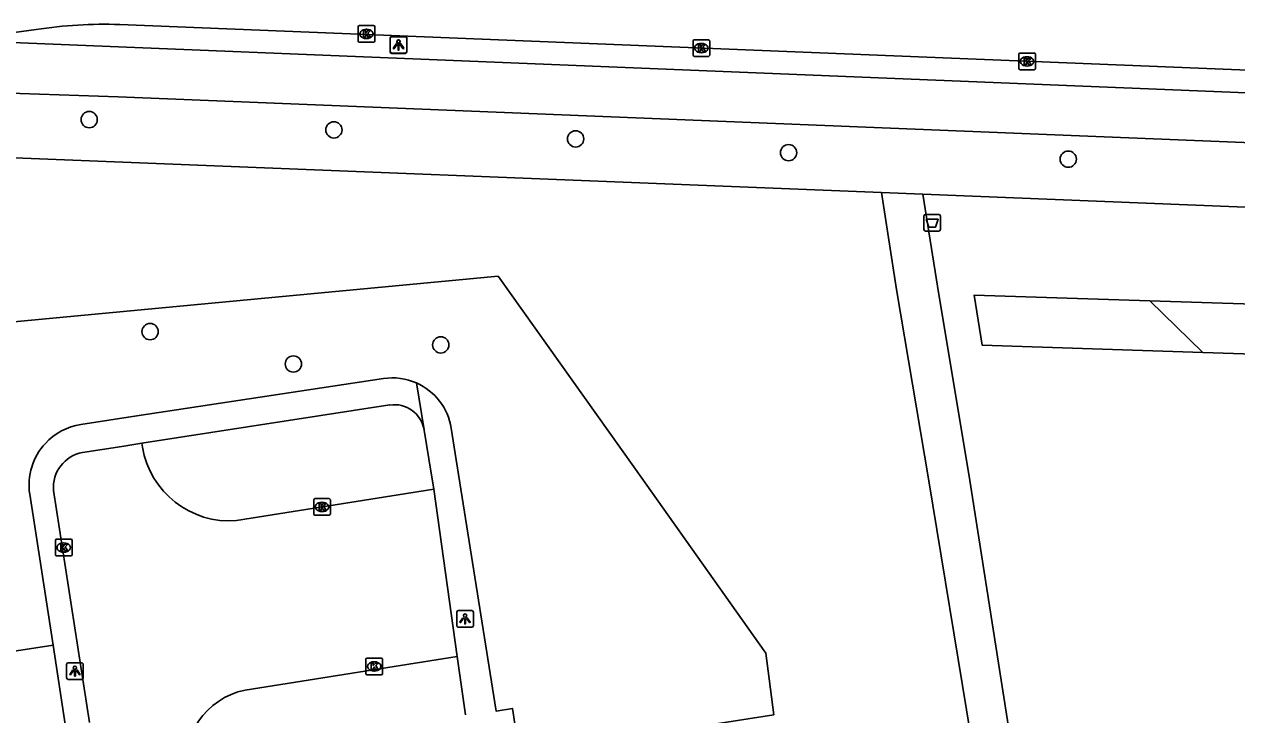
# Model space of a CAD drawing. Extents: x 160077 to 160945, y 386481 to 387498.
# Drawn here: x 160547.5 to 160620.3, y 387453.8 to 387495.3 of the extents above; entities that cross this region are included whole.
import ezdxf

# ---------------------------------------------------------------- set-up
doc = ezdxf.new("R2010")
doc.units = 0
for name, color, linetype in [('IMGEO_Afvalbak', 7, 'Continuous'), ('IMGEO_Boom', 7, 'Continuous'), ('IMGEO_Fietspad_open', 7, 'Continuous'), ('IMGEO_Groenvoorziening', 7, 'Continuous'), ('IMGEO_Kolk', 7, 'Continuous'), ('IMGEO_Lichtpunt', 7, 'Continuous'), ('IMGEO_Rijbaan_lokaal_open', 7, 'Continuous'), ('IMGEO_Voetpad_open', 7, 'Continuous')]:
    doc.layers.add(name, color=color, linetype=linetype)

msp = doc.modelspace()

# ---------------------------------------------------------------- linework, layer by layer
at = {"layer": 'IMGEO_Afvalbak'}
for p, q in [((160601.616, 387483.846), (160602.406, 387483.846)), ((160602.406, 387483.846), (160601.616, 387483.846)), ((160601.516, 387482.946), (160601.516, 387483.746)), ((160601.516, 387483.746), (160601.516, 387482.946)), ((160602.506, 387483.746), (160602.506, 387482.946)), ((160602.506, 387482.946), (160602.506, 387483.746)), ((160602.406, 387482.846), (160601.616, 387482.846)), ((160601.616, 387482.846), (160602.406, 387482.846))]:
    msp.add_line(p, q, dxfattribs=at)
msp.add_lwpolyline([(160601.659, 387483.56), (160602.363, 387483.56), (160602.214, 387483.09), (160601.808, 387483.09), (160601.659, 387483.56)], dxfattribs=at)
for centre, start, end in [((160601.616, 387483.746), 90, 180), ((160601.616, 387483.746), 90, 180), ((160602.406, 387483.746), 0, 90), ((160602.406, 387483.746), 360, 90), ((160601.616, 387482.946), 180, 270), ((160601.616, 387482.946), 180, 270), ((160602.406, 387482.946), 270, 0), ((160602.406, 387482.946), 270, 0)]:
    msp.add_arc(centre, 0.1, start, end, dxfattribs=at)
at = {"layer": 'IMGEO_Boom'}
for centre in [(160551.389, 387489.538), (160566.084, 387488.922), (160580.601, 387488.383), (160593.388, 387487.554), (160610.182, 387487.164), (160555.049, 387476.82), (160572.504, 387476.022), (160563.65, 387474.875)]:
    msp.add_circle(centre, 0.489, dxfattribs=at)
at = {"layer": 'IMGEO_Fietspad_open'}
for points in [[(160749.508, 387485.986), (160748.026, 387485.96), (160545.762, 387494.213), (160533.86, 387492.67)], [(160535.052, 387490.507), (160546.015, 387491.152), (160553.125, 387490.911), (160747.535, 387483.022), (160748.691, 387482.994)]]:
    msp.add_lwpolyline(points, dxfattribs=at)
at = {"layer": 'IMGEO_Groenvoorziening'}
for points in [[(160525.051, 387462.081), (160541.077, 387464.558), (160541.983, 387470.387), (160543.017, 387477.036), (160575.946, 387480.154), (160584.088, 387468.697), (160592.027, 387457.524), (160592.503, 387453.837), (160577.226, 387451.446)], [(160618.267, 387475.567), (160605.017, 387475.996), (160604.543, 387479.013), (160615.073, 387478.672)], [(160615.073, 387478.672), (160634.441, 387478.046)], [(160618.267, 387475.567), (160615.073, 387478.672)], [(160634.149, 387475.054), (160618.267, 387475.567)], [(160549.221, 387457.999), (160526.245, 387454.473)]]:
    msp.add_lwpolyline(points, dxfattribs=at)
at = {"layer": 'IMGEO_Kolk'}
for p, q in [((160567.54, 387494.253), (160567.54, 387495.105)), ((160567.615, 387495.179), (160568.467, 387495.179)), ((160568.028, 387494.959), (160568.053, 387494.959)), ((160568.541, 387495.105), (160568.541, 387494.253)), ((160568.467, 387494.179), (160567.615, 387494.179)), ((160568.051, 387494.399), (160568.026, 387494.399)), ((160587.65, 387493.406), (160587.65, 387494.258)), ((160587.725, 387494.332), (160588.577, 387494.332)), ((160588.138, 387494.112), (160588.163, 387494.112)), ((160588.651, 387494.258), (160588.651, 387493.406)), ((160588.577, 387493.332), (160587.725, 387493.332)), ((160588.161, 387493.552), (160588.136, 387493.552)), ((160607.21, 387492.607), (160607.21, 387493.459)), ((160607.285, 387493.533), (160608.137, 387493.533)), ((160607.698, 387493.313), (160607.723, 387493.313)), ((160608.211, 387493.459), (160608.211, 387492.607)), ((160607.721, 387492.753), (160607.696, 387492.753)), ((160608.137, 387492.533), (160607.285, 387492.533)), ((160564.87, 387465.872), (160564.87, 387466.724)), ((160564.945, 387466.798), (160565.797, 387466.798)), ((160565.358, 387466.578), (160565.383, 387466.578)), ((160565.871, 387466.724), (160565.871, 387465.872)), ((160565.797, 387465.798), (160564.945, 387465.798)), ((160565.381, 387466.018), (160565.356, 387466.018)), ((160549.359, 387463.436), (160549.359, 387464.288)), ((160549.434, 387464.362), (160550.286, 387464.362)), ((160550.36, 387464.288), (160550.36, 387463.436)), ((160549.87, 387463.582), (160549.845, 387463.582)), ((160549.847, 387464.142), (160549.872, 387464.142)), ((160550.286, 387463.362), (160549.434, 387463.362)), ((160568.004, 387456.307), (160568.004, 387457.159)), ((160568.079, 387457.233), (160568.931, 387457.233)), ((160568.492, 387457.013), (160568.517, 387457.013)), ((160569.005, 387457.159), (160569.005, 387456.307)), ((160568.931, 387456.233), (160568.079, 387456.233)), ((160568.515, 387456.453), (160568.49, 387456.453))]:
    msp.add_line(p, q, dxfattribs=at)
for points in [[(160567.54, 387494.253), (160567.54, 387495.105)], [(160567.615, 387495.179), (160568.467, 387495.179)], [(160567.861, 387494.879), (160567.984, 387494.879), (160567.984, 387494.728), (160568.114, 387494.879), (160568.278, 387494.879), (160568.132, 387494.728), (160568.285, 387494.479), (160568.133, 387494.479), (160568.048, 387494.643), (160567.984, 387494.576), (160567.984, 387494.479), (160567.861, 387494.479), (160567.861, 387494.879)], [(160568.541, 387495.105), (160568.541, 387494.253)], [(160568.467, 387494.179), (160567.615, 387494.179)], [(160587.65, 387493.406), (160587.65, 387494.258)], [(160587.725, 387494.332), (160588.577, 387494.332)], [(160587.971, 387494.032), (160588.094, 387494.032), (160588.094, 387493.881), (160588.224, 387494.032), (160588.388, 387494.032), (160588.242, 387493.881), (160588.395, 387493.632), (160588.243, 387493.632), (160588.158, 387493.796), (160588.094, 387493.729), (160588.094, 387493.632), (160587.971, 387493.632), (160587.971, 387494.032)], [(160588.651, 387494.258), (160588.651, 387493.406)], [(160588.577, 387493.332), (160587.725, 387493.332)], [(160607.21, 387492.607), (160607.21, 387493.459)], [(160607.285, 387493.533), (160608.137, 387493.533)], [(160608.211, 387493.459), (160608.211, 387492.607)], [(160607.531, 387493.233), (160607.654, 387493.233), (160607.654, 387493.082), (160607.784, 387493.233), (160607.948, 387493.233), (160607.802, 387493.082), (160607.955, 387492.833), (160607.803, 387492.833), (160607.718, 387492.997), (160607.654, 387492.93), (160607.654, 387492.833), (160607.531, 387492.833), (160607.531, 387493.233)], [(160608.137, 387492.533), (160607.285, 387492.533)], [(160564.87, 387465.872), (160564.87, 387466.724)], [(160564.945, 387466.798), (160565.797, 387466.798)], [(160565.191, 387466.498), (160565.314, 387466.498), (160565.314, 387466.347), (160565.444, 387466.498), (160565.608, 387466.498), (160565.462, 387466.347), (160565.615, 387466.098), (160565.463, 387466.098), (160565.378, 387466.262), (160565.314, 387466.195), (160565.314, 387466.098), (160565.191, 387466.098), (160565.191, 387466.498)], [(160565.871, 387466.724), (160565.871, 387465.872)], [(160565.797, 387465.798), (160564.945, 387465.798)], [(160549.359, 387463.436), (160549.359, 387464.288)], [(160549.434, 387464.362), (160550.286, 387464.362)], [(160550.36, 387464.288), (160550.36, 387463.436)], [(160549.68, 387464.062), (160549.803, 387464.062), (160549.803, 387463.911), (160549.933, 387464.062), (160550.097, 387464.062), (160549.951, 387463.911), (160550.104, 387463.662), (160549.952, 387463.662), (160549.867, 387463.826), (160549.803, 387463.759), (160549.803, 387463.662), (160549.68, 387463.662), (160549.68, 387464.062)], [(160550.286, 387463.362), (160549.434, 387463.362)], [(160568.004, 387456.307), (160568.004, 387457.159)], [(160568.079, 387457.233), (160568.931, 387457.233)], [(160568.325, 387456.933), (160568.448, 387456.933), (160568.448, 387456.782), (160568.578, 387456.933), (160568.742, 387456.933), (160568.596, 387456.782), (160568.749, 387456.533), (160568.597, 387456.533), (160568.512, 387456.697), (160568.448, 387456.63), (160568.448, 387456.533), (160568.325, 387456.533), (160568.325, 387456.933)], [(160569.005, 387457.159), (160569.005, 387456.307)], [(160568.931, 387456.233), (160568.079, 387456.233)]]:
    msp.add_lwpolyline(points, dxfattribs=at)
for centre, start, end in [((160567.617, 387495.103), 91.55205, 178.44795), ((160567.617, 387495.103), 91.55205, 178.44795), ((160568.465, 387495.103), 1.55205, 88.44795), ((160568.465, 387495.103), 1.55205, 88.44795), ((160567.617, 387494.255), 181.55205, 268.44795), ((160567.617, 387494.255), 181.55205, 268.44795), ((160568.465, 387494.255), 271.55205, 358.44795), ((160568.465, 387494.255), 271.55205, 358.44795), ((160587.727, 387494.256), 91.55205, 178.44795), ((160587.727, 387494.256), 91.55205, 178.44795), ((160588.575, 387494.256), 1.55205, 88.44795), ((160588.575, 387494.256), 1.55205, 88.44795), ((160587.727, 387493.408), 181.55205, 268.44795), ((160587.727, 387493.408), 181.55205, 268.44795), ((160588.575, 387493.408), 271.55205, 358.44795), ((160588.575, 387493.408), 271.55205, 358.44795), ((160607.287, 387493.457), 91.55205, 178.44795), ((160607.287, 387493.457), 91.55205, 178.44795), ((160608.135, 387493.457), 1.55205, 88.44795), ((160608.135, 387493.457), 1.55205, 88.44795), ((160607.287, 387492.609), 181.55205, 268.44795), ((160607.287, 387492.609), 181.55205, 268.44795), ((160608.135, 387492.609), 271.55205, 358.44795), ((160608.135, 387492.609), 271.55205, 358.44795), ((160564.947, 387466.722), 91.55205, 178.44795), ((160564.947, 387466.722), 91.55205, 178.44795), ((160565.795, 387466.722), 1.55205, 88.44795), ((160565.795, 387466.722), 1.55205, 88.44795), ((160564.947, 387465.874), 181.55205, 268.44795), ((160564.947, 387465.874), 181.55205, 268.44795), ((160565.795, 387465.874), 271.55205, 358.44795), ((160565.795, 387465.874), 271.55205, 358.44795), ((160549.436, 387464.286), 91.55205, 178.44795), ((160549.436, 387464.286), 91.55205, 178.44795), ((160550.284, 387464.286), 1.55205, 88.44795), ((160550.284, 387464.286), 1.55205, 88.44795), ((160549.436, 387463.438), 181.55205, 268.44795), ((160549.436, 387463.438), 181.55205, 268.44795), ((160550.284, 387463.438), 271.55205, 358.44795), ((160550.284, 387463.438), 271.55205, 358.44795), ((160568.081, 387457.157), 91.55205, 178.44795), ((160568.081, 387457.157), 91.55205, 178.44795), ((160568.929, 387457.157), 1.55205, 88.44795), ((160568.929, 387457.157), 1.55205, 88.44795), ((160568.081, 387456.309), 181.55205, 268.44795), ((160568.081, 387456.309), 181.55205, 268.44795), ((160568.929, 387456.309), 271.55205, 358.44795), ((160568.929, 387456.309), 271.55205, 358.44795)]:
    msp.add_arc(centre, 0.0765, start, end, dxfattribs=at)
for centre, major_axis, ratio, start_param, end_param in [((160568.027, 387494.679), (-0.387, 0.002), 0.722429, 4.712389, 7.853982), ((160568.052, 387494.679), (-0.39, 0.002), 0.717154, 1.570796, 4.712389), ((160588.137, 387493.832), (-0.387, 0.002), 0.722429, 4.712389, 7.853982), ((160588.162, 387493.832), (-0.39, 0.002), 0.717154, 1.570796, 4.712389), ((160607.697, 387493.033), (-0.387, 0.002), 0.722429, 4.712389, 7.853982), ((160607.722, 387493.033), (-0.39, 0.002), 0.717154, 1.570796, 4.712389), ((160565.357, 387466.298), (-0.387, 0.002), 0.722429, 4.712389, 7.853982), ((160565.382, 387466.298), (-0.39, 0.002), 0.717154, 1.570796, 4.712389), ((160549.846, 387463.862), (-0.387, 0.002), 0.722429, 4.712389, 7.853982), ((160549.871, 387463.862), (-0.39, 0.002), 0.717154, 1.570796, 4.712389), ((160568.491, 387456.733), (-0.387, 0.002), 0.722429, 4.712389, 7.853982), ((160568.516, 387456.733), (-0.39, 0.002), 0.717154, 1.570796, 4.712389)]:
    msp.add_ellipse(centre, major_axis=major_axis, ratio=ratio, start_param=start_param, end_param=end_param, dxfattribs=at)
at = {"layer": 'IMGEO_Lichtpunt'}
for p, q in [((160569.464, 387494.412), (160569.464, 387493.605)), ((160569.464, 387494.412), (160569.464, 387493.605)), ((160569.47, 387494.434), (160569.47, 387493.627)), ((160569.47, 387494.434), (160569.47, 387493.627)), ((160570.366, 387494.507), (160569.558, 387494.507)), ((160570.366, 387494.507), (160569.558, 387494.507)), ((160570.372, 387494.529), (160569.564, 387494.529)), ((160570.372, 387494.529), (160569.564, 387494.529)), ((160570.46, 387493.605), (160570.46, 387494.412)), ((160570.46, 387493.605), (160570.46, 387494.412)), ((160570.466, 387493.627), (160570.466, 387494.434)), ((160570.466, 387493.627), (160570.466, 387494.434)), ((160569.558, 387493.511), (160570.366, 387493.511)), ((160569.558, 387493.511), (160570.366, 387493.511)), ((160569.564, 387493.533), (160570.372, 387493.533)), ((160569.564, 387493.533), (160570.372, 387493.533)), ((160573.463, 387459.986), (160573.463, 387459.179)), ((160573.463, 387459.986), (160573.463, 387459.179)), ((160574.365, 387460.081), (160573.557, 387460.081)), ((160574.365, 387460.081), (160573.557, 387460.081)), ((160574.459, 387459.179), (160574.459, 387459.986)), ((160574.459, 387459.179), (160574.459, 387459.986)), ((160573.557, 387459.085), (160574.365, 387459.085)), ((160573.557, 387459.085), (160574.365, 387459.085)), ((160550.937, 387456.95), (160550.129, 387456.95)), ((160550.937, 387456.95), (160550.129, 387456.95)), ((160550.035, 387456.855), (160550.035, 387456.048)), ((160550.035, 387456.855), (160550.035, 387456.048)), ((160551.031, 387456.048), (160551.031, 387456.855)), ((160551.031, 387456.048), (160551.031, 387456.855)), ((160550.129, 387455.954), (160550.937, 387455.954)), ((160550.129, 387455.954), (160550.937, 387455.954))]:
    msp.add_line(p, q, dxfattribs=at)
for points in [[(160569.838, 387494.076), (160569.877, 387494.048), (160569.689, 387493.786), (160569.651, 387493.813), (160569.838, 387494.076)], [(160569.844, 387494.098), (160569.883, 387494.07), (160569.695, 387493.808), (160569.657, 387493.835), (160569.844, 387494.098)], [(160569.94, 387494.028), (160569.987, 387494.028), (160569.987, 387493.706), (160569.94, 387493.706), (160569.94, 387494.028)], [(160569.946, 387494.05), (160569.993, 387494.05), (160569.993, 387493.728), (160569.946, 387493.728), (160569.946, 387494.05)], [(160570.05, 387494.048), (160570.088, 387494.075), (160570.275, 387493.813), (160570.236, 387493.785), (160570.05, 387494.048)], [(160570.056, 387494.07), (160570.094, 387494.097), (160570.281, 387493.835), (160570.242, 387493.807), (160570.056, 387494.07)], [(160573.837, 387459.65), (160573.876, 387459.622), (160573.688, 387459.36), (160573.65, 387459.387), (160573.837, 387459.65)], [(160573.939, 387459.602), (160573.986, 387459.602), (160573.986, 387459.28), (160573.939, 387459.28), (160573.939, 387459.602)], [(160574.049, 387459.622), (160574.087, 387459.649), (160574.274, 387459.387), (160574.235, 387459.359), (160574.049, 387459.622)], [(160550.409, 387456.519), (160550.448, 387456.491), (160550.26, 387456.229), (160550.222, 387456.256), (160550.409, 387456.519)], [(160550.511, 387456.471), (160550.558, 387456.471), (160550.558, 387456.149), (160550.511, 387456.149), (160550.511, 387456.471)], [(160550.621, 387456.491), (160550.659, 387456.518), (160550.846, 387456.256), (160550.807, 387456.228), (160550.621, 387456.491)]]:
    msp.add_lwpolyline(points, dxfattribs=at)
for centre in [(160569.963, 387494.21), (160569.969, 387494.232), (160573.962, 387459.784), (160550.534, 387456.653)]:
    msp.add_circle(centre, 0.0994, dxfattribs=at)
for centre, start, end in [((160569.558, 387494.412), 90, 180), ((160569.558, 387494.412), 90, 180), ((160569.564, 387494.434), 90, 180), ((160569.564, 387494.434), 90, 180), ((160570.366, 387494.412), 0, 90), ((160570.366, 387494.412), 0, 90), ((160570.372, 387494.434), 0, 90), ((160570.372, 387494.434), 0, 90), ((160569.558, 387493.605), 180, 270), ((160569.558, 387493.605), 180, 270), ((160569.564, 387493.627), 180, 270), ((160569.564, 387493.627), 180, 270), ((160570.366, 387493.605), 270, 0), ((160570.366, 387493.605), 270, 360), ((160570.372, 387493.627), 270, 0), ((160570.372, 387493.627), 270, 360), ((160573.557, 387459.986), 90, 180), ((160573.557, 387459.986), 90, 180), ((160574.365, 387459.986), 0, 90), ((160574.365, 387459.986), 0, 90), ((160573.557, 387459.179), 180, 270), ((160573.557, 387459.179), 180, 270), ((160574.365, 387459.179), 270, 0), ((160574.365, 387459.179), 270, 360), ((160550.129, 387456.855), 90, 180), ((160550.129, 387456.855), 90, 180), ((160550.937, 387456.855), 0, 90), ((160550.937, 387456.855), 0, 90), ((160550.129, 387456.048), 180, 270), ((160550.129, 387456.048), 180, 270), ((160550.937, 387456.048), 270, 0), ((160550.937, 387456.048), 270, 360)]:
    msp.add_arc(centre, 0.0946, start, end, dxfattribs=at)
at = {"layer": 'IMGEO_Rijbaan_lokaal_open'}
for points in [[(160544.972, 387494.506), (160548.202, 387494.942)], [(160553.229, 387495.239), (160750.044, 387487.281), (160752.475, 387487.005)], [(160550.99, 387469.568), (160553.34, 387469.931), (160554.547, 387470.117)], [(160554.547, 387470.117), (160554.582, 387469.881)], [(160551.403, 387453.359), (160549.245, 387467.288)], [(160560.235, 387465.478), (160572.081, 387467.367)], [(160573.493, 387457.322), (160572.081, 387467.367)], [(160560.759, 387455.313), (160573.493, 387457.322)]]:
    msp.add_lwpolyline(points, dxfattribs=at)
for centre, radius, start, end in [((160552.26, 387468.941), 26.316, 87.8907, 98.87162), ((160551.38, 387467.461), 2.142, 100.49882, 184.64384), ((160559.822, 387470.778), 5.316, 189.71082, 274.46067), ((160561.699, 387450.857), 4.554, 101.91703, 188.69614)]:
    msp.add_arc(centre, radius, start, end, dxfattribs=at)
at = {"layer": 'IMGEO_Voetpad_open'}
for points in [[(160535.507, 387487.08), (160545.885, 387487.287), (160598.969, 387485.166)], [(160598.969, 387485.166), (160599.864, 387479.342), (160601.786, 387467.986), (160604.327, 387452.552), (160577.727, 387448.173), (160577.315, 387450.866)], [(160598.969, 387485.166), (160601.448, 387485.066)], [(160601.448, 387485.066), (160728.121, 387479.959)], [(160601.448, 387485.066), (160602.326, 387479.554), (160604.266, 387467.887), (160608.89, 387438.447)], [(160569.067, 387474.006), (160554.254, 387471.757), (160550.882, 387471.245)], [(160571.503, 387470.914), (160571.504, 387470.916), (160571.043, 387473.738)], [(160554.547, 387470.117), (160569.434, 387472.416)], [(160572.081, 387467.367), (160571.784, 387469.191), (160571.503, 387470.914)], [(160573.125, 387471.025), (160573.427, 387469.125), (160575.821, 387454.051), (160576.803, 387454.215), (160577.226, 387451.446)], [(160547.819, 387467.062), (160549.221, 387457.999)], [(160549.221, 387457.999), (160549.973, 387453.135), (160550.458, 387450)], [(160573.993, 387453.834), (160573.493, 387457.322)]]:
    msp.add_lwpolyline(points, dxfattribs=at)
for centre, radius, start, end in [((160569.595, 387470.481), 3.565, 66.03415, 98.51834), ((160569.596, 387470.472), 3.572, 8.90045, 66.10598), ((160569.712, 387470.622), 1.815, 9.24319, 98.80092), ((160551.45, 387467.612), 3.677, 98.88054, 137.10205), ((160551.446, 387467.619), 3.669, 137.14168, 188.73464)]:
    msp.add_arc(centre, radius, start, end, dxfattribs=at)

doc.saveas('drawing.dxf')
